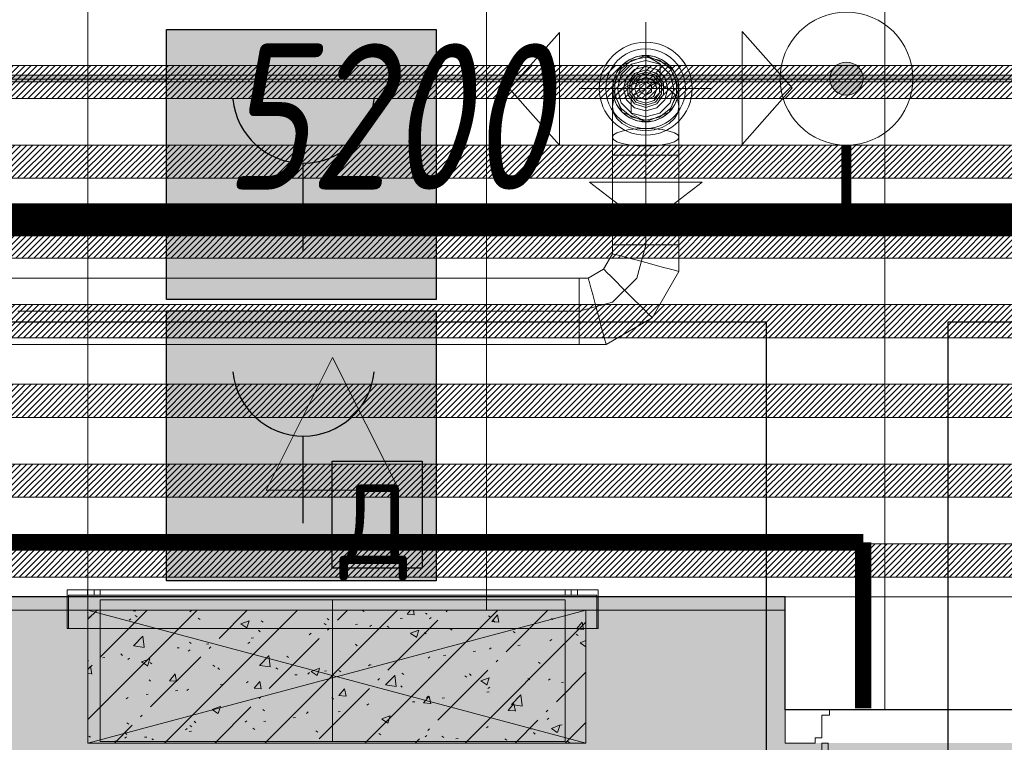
# Model space of a CAD drawing. Header units: millimetres. Extents: x -525784 to 178656, y -69521 to 385150.
# Tile 261 of 389: x -166506 to -165023, y 365645 to 366733. Entities that reach past the tile are written whole.
import ezdxf
from ezdxf import colors
from ezdxf.entities.mleader import LeaderData, LeaderLine
from ezdxf.math import Vec2, Vec3

# ---------------------------------------------------------------- set-up
doc = ezdxf.new("R2010")
doc.units = ezdxf.units.MM
for name, pattern in [('( Hidden )', [0.375, 0.25, -0.125]), ('-D1-02х01', [3, 2, -1]), ('DASHDOT', [25.4, 12.7, -6.35, 0, -6.35])]:
    doc.linetypes.add(name, pattern=pattern)
doc.layers.get('Defpoints').update_dxf_attribs({"color": 31})
for name, color, linetype, lineweight in [('_0', 7, 'Continuous', 13), ('A-DETL-GENF', 7, 'Continuous', 5), ('A-DOOR', 7, 'Continuous', 5), ('A-GLAZ', 7, 'Continuous', 5), ('A-WALL', 7, 'Continuous', 5), ('A-WALL-FNSH', 8, 'Continuous', 5), ('dim_light', 12, 'Continuous', 9), ('dim_razv', 93, 'DASHDOT', 9), ('I-WALL', 7, 'Continuous', 5), ('pot', 183, 'Continuous', 15), ('pot sh', 183, 'Continuous', 15)]:
    doc.layers.add(name, color=color, linetype=linetype, lineweight=lineweight)
doc.layers.add('PDF13_0', color=30, linetype='Continuous', true_color=0xff7f00)
doc.layers.add('PDF7_Geometry', color=7, linetype='Continuous', true_color=0xaaaaaa)
doc.layers.add('PDF13_ПС ручной', color=1, linetype='Continuous')
doc.layers.add('PDF_Text', color=7, linetype='Continuous')
doc.layers.add('pol', color=7, linetype='Continuous', lineweight=15, true_color=0x738991)
doc.layers.add('Сводный план', color=1, linetype='Continuous', lineweight=0, true_color=0xff0000)
doc.styles.add('fl_iso paper', font='isocpeur.ttf', dxfattribs={"width": 0.8, "oblique": 10})
doc.styles.add('In tre', font='isocpeur.ttf', dxfattribs={"width": 0.8, "oblique": 10})
doc.styles.add('PDF ISOCPEUR', font='isocpeur.ttf')
doc.dimstyles.new('In tre 1_75', dxfattribs={"dimtxt": 220, "dimasz": 120, "dimexe": 60, "dimexo": 10, "dimgap": 50, "dimtad": 1, "dimdec": 0, "dimrnd": 5, "dimzin": 0, "dimdsep": 46, "dimtxsty": 'fl_iso paper', "dimblk": 'ARCHTICK', "dimcen": 0, "dimdle": 60, "dimadec": 0, "dimazin": 0, "dimtfac": 1, "dimtdec": 0, "dimtofl": 0, "dimtmove": 1, "dimatfit": 1, "dimfxl": 1, "dimtfill": 1, "dimtolj": 1, "dimtzin": 0, "dimarcsym": 1})
pattern_1 = [(225, (-233499.5126, 347304.789), (4.49012806, -4.49012806), [])]
pattern_2 = [(45, (-192252.93, 346694.18), (-75.43415, 75.43415), [106.68, -17.78, 3.556, -17.78]), (45, (-192252.93, 346769.56), (-75.43415, 75.43415), []), (50, (-192252.93, 346694.18), (127.5292, -11.15758), [13.335, -146.685]), (355, (-192252.93, 346694.18), (-24.66966, 133.74), [10.668, -117.348]), (100.451, (-192242.31, 346693.25), (102.85973, 122.5818), [11.333, -124.663]), (46.184, (-192252.93, 346729.74), (189.75516, -29.4304), [20.002, -220.027]), (96.636, (-192237.12, 346727.29), (166.1822, 173.1996), [17, -186.995]), (351.184, (-192252.93, 346729.74), (166.1839, 173.1976), [16.002, -176.022]), (21, (-192235.15, 346720.85), (106.13027, -71.58603), [13.335, -146.685]), (326, (-192235.15, 346720.85), (43.2619, 128.93175), [10.668, -117.348]), (71.451, (-192226.31, 346714.88), (149.39198, 57.34505), [11.333, -124.663]), (37.5, (-192252.935, 346694.178), (2.16223, 59.18836), [3.353, -112.573, 3.353, -115.773, -117.792]), (37.5, (-192252.935, 346694.178), (2.16223, 59.18836), [-235.052, 3.353, -114.44]), (7.5, (-192252.935, 346694.18), (46.77386, 70.12615), [3.353, -64.567, 3.353, -109.906, -44.894]), (7.5, (-192252.935, 346694.18), (46.77386, 70.12615), [-181.178, 3.353, -41.542]), (327.5, (-192292.584, 346694.18), (94.91367, -4.01009), [3.353, -41.097, 3.353, -135.331, -184.023]), (327.5, (-192292.584, 346694.18), (94.91367, -4.01009), [-183.134, 3.353, -180.67]), (317.5, (-192310.36, 346694.18), (103.69057, 17.79882), [3.353, -54.432, 3.353, -88.748, -130.683]), (317.5, (-192310.36, 346694.18), (103.69057, 17.79882), [-149.885, 3.353, -127.33])]

# ---------------------------------------------------------------- blocks, each defined once
blk = doc.blocks.new('_ArchTick')
at = {"color": 0, "linetype": 'ByBlock', "lineweight": 9, "const_width": 0.15}
blk.add_lwpolyline([(-0.5, -0.5), (0.5, 0.5)], dxfattribs=at)
blk = doc.blocks.new('*D6237')
at = {"layer": 'Defpoints', "color": 0, "transparency": 16777216}
for p in [(-163352.9, 366427.3), (-168552.9, 366189.7), (-163352.9, 366189.7)]:
    blk.add_point(p, dxfattribs=at)
at = {"layer": 'dim_light', "color": 0, "lineweight": -2, "transparency": 16777216}
for p, q in [((-168552.9, 366199.7), (-168552.9, 366487.3)), ((-163352.9, 366199.7), (-163352.9, 366487.3)), ((-168612.9, 366427.3), (-163292.9, 366427.3))]:
    blk.add_line(p, q, dxfattribs=at)
at = {"layer": 'dim_light', "color": 0, "lineweight": -2, "transparency": 16777216, "xscale": 120, "yscale": 120, "zscale": 120, "rotation": 180}
blk.add_blockref('_ArchTick', (-168552.9, 366427.3), dxfattribs=at)
at = {"layer": 'dim_light', "color": 0, "lineweight": -2, "transparency": 16777216, "xscale": 120, "yscale": 120, "zscale": 120}
blk.add_blockref('_ArchTick', (-163352.9, 366427.3), dxfattribs=at)
at = {"layer": 'dim_light', "color": 0, "transparency": 16777216, "insert": (-165952.9, 366587.3), "char_height": 220, "attachment_point": 5, "style": 'fl_iso paper', "bg_fill": 3, "box_fill_scale": 1.1, "bg_fill_color": 256, "bg_fill_true_color": 13158600, "bg_fill_transparency": 0}
blk.add_mtext('\\A1;5200', dxfattribs=at)
blk = doc.blocks.new('*U12213')
at = {"layer": 'pol', "true_color": 0x007dfa, "transparency": 33554687}
h = blk.add_hatch(color=150, dxfattribs=at)
h.dxf.hatch_style = 1
h.paths.add_polyline_path([(22892.6, 0), (0, 0), (0, -10), (22892.6, -10)])
at = {"layer": 'pol', "color": 162, "true_color": 0x2c3cc9}
blk.add_lwpolyline([(22892.6, 0), (0, 0), (0, -10), (22892.6, -10)], close=True, dxfattribs=at)
blk = doc.blocks.new('ghftytytd')
at = {"layer": 'PDF7_Geometry', "color": 1, "lineweight": 18, "true_color": 0xff0000}
for points in [[(26740, 19784.9), (26740, 19984.9)], [(26740, 19935), (26727, 19933.3), (26715, 19928.3), (26704.6, 19920.3), (26696.7, 19910), (26691.7, 19897.9), (26690, 19885), (26691.7, 19897.9), (26696.7, 19910), (26704.6, 19920.3), (26715, 19928.3), (26727, 19933.3), (26740, 19935), (26752.9, 19933.3), (26765, 19928.3), (26775.3, 19920.3), (26783.3, 19910), (26788.2, 19897.9), (26790, 19885), (26788.2, 19897.9), (26783.3, 19910), (26775.3, 19920.3), (26765, 19928.3), (26752.9, 19933.3), (26740, 19935), (26761.6, 19922.5), (26761.6, 19897.5), (26740, 19885), (26718.3, 19872.5), (26718.3, 19847.5), (26740, 19835), (26740, 19784.9), (26727, 19784.9), (26715, 19784.9), (26704.6, 19784.9), (26696.7, 19784.9), (26691.7, 19784.9), (26690, 19784.9), (26691.7, 19784.9), (26696.7, 19784.9), (26704.6, 19784.9), (26715, 19784.9), (26727, 19784.9), (26740, 19784.9), (26740, 19650), (26752.9, 19650), (26765, 19650), (26775.3, 19650), (26783.3, 19650), (26788.2, 19650), (26790, 19650), (26788.2, 19650), (26783.3, 19650), (26775.3, 19650), (26765, 19650), (26752.9, 19650), (26740, 19650), (26752.9, 19650), (26765, 19650), (26775.3, 19650), (26783.3, 19650), (26788.2, 19650), (26790, 19650), (26790, 19609.8), (26749.8, 19540.1), (26680.2, 19500), (26640, 19500), (26640, 19501.7), (26640, 19506.7), (26640, 19514.6), (26640, 19525), (26640, 19537), (26640, 19550), (25794.3, 19550), (26640, 19550), (26640, 19537), (26640, 19525), (26640, 19514.6), (26640, 19506.7), (26640, 19501.7), (26640, 19500), (23042.8, 19500)], [(26690, 19885), (26691.7, 19872), (26696.7, 19860), (26704.6, 19849.6), (26715, 19841.7), (26727, 19836.7), (26740, 19835), (26727, 19836.7), (26715, 19841.7), (26704.6, 19849.6), (26696.7, 19860), (26691.7, 19872), (26690, 19885), (26690, 19858.2), (26690, 19811.8), (26690, 19784.9), (26690, 19650), (26691.7, 19650), (26696.7, 19650), (26704.6, 19650), (26715, 19650), (26727, 19650), (26740, 19650), (26727, 19650), (26715, 19650), (26704.6, 19650), (26696.7, 19650), (26691.7, 19650), (26690, 19650), (26690, 19636.6), (26676.6, 19613.4), (26653.4, 19599.9), (26640, 19599.9), (26640, 19598.3), (26640, 19593.3), (26640, 19585.3), (26640, 19575), (26640, 19562.9), (26640, 19550), (26640, 19562.9), (26640, 19575), (26640, 19585.3), (26640, 19593.3), (26640, 19598.3), (26640, 19599.9), (23042.8, 19599.9)], [(26640, 19885), (26840, 19885)], [(26740, 19835), (26752.9, 19836.7), (26765, 19841.7), (26775.3, 19849.6), (26783.3, 19860), (26788.2, 19872), (26790, 19885)], [(26790, 19885), (26788.2, 19872), (26783.3, 19860), (26775.3, 19849.6), (26765, 19841.7), (26752.9, 19836.7), (26740, 19835)], [(26740, 19835), (26740, 19871.6), (26740, 19885)], [(26790, 19858.2), (26790, 19885)], [(26790, 19811.8), (26790, 19858.2)], [(26790, 19784.9), (26790, 19811.8)], [(26740, 19784.9), (26752.9, 19784.9), (26765, 19784.9), (26775.3, 19784.9), (26783.3, 19784.9), (26788.2, 19784.9), (26790, 19784.9)], [(26726.6, 19599.9), (26740, 19650)], [(26690, 19563.4), (26726.6, 19599.9)], [(26640, 19550), (26690, 19563.4)], [(26640, 19550), (26640, 19537), (26640, 19525), (26640, 19514.6), (26640, 19506.7), (26640, 19501.7), (26640, 19500)], [(26640, 19500), (26640, 19501.7), (26640, 19506.7), (26640, 19514.6), (26640, 19525), (26640, 19537), (26640, 19550)]]:
    blk.add_lwpolyline(points, dxfattribs=at)
for points in [[(26610.1, 19969.4), (26534.9, 19884.6), (26610.1, 19799.7)], [(26885.4, 19970.8), (26960.6, 19886), (26885.4, 19801.1)], [(26690, 19885), (26704.6, 19849.6), (26740, 19835), (26775.3, 19849.6), (26790, 19885), (26775.3, 19920.3), (26740, 19935), (26704.6, 19920.3)], [(26740, 19932.4), (26719.3, 19927.8), (26702.8, 19914.6), (26693.7, 19895.5), (26693.7, 19874.4), (26702.8, 19855.3), (26719.3, 19842.2), (26740, 19837.5), (26760.6, 19842.2), (26777.1, 19855.3), (26786.3, 19874.4), (26786.3, 19895.5), (26777.1, 19914.6), (26760.6, 19927.8)], [(26740, 19842.5), (26718.7, 19848.2), (26703.2, 19863.7), (26697.5, 19885), (26703.2, 19906.2), (26718.7, 19921.8), (26740, 19927.5), (26761.2, 19921.8), (26776.8, 19906.2), (26782.5, 19885), (26776.8, 19863.7), (26761.2, 19848.2)], [(26740, 19918.3), (26723.3, 19913.8), (26711.1, 19901.6), (26706.6, 19885), (26711.1, 19868.3), (26723.3, 19856.1), (26740, 19851.6), (26756.6, 19856.1), (26768.8, 19868.3), (26773.3, 19885), (26768.8, 19901.6), (26756.6, 19913.8)], [(26740, 19856.6), (26723.3, 19862), (26713, 19876.2), (26713, 19893.7), (26723.3, 19907.9), (26740, 19913.3), (26756.6, 19907.9), (26766.9, 19893.7), (26766.9, 19876.2), (26756.6, 19862)], [(26740, 19910), (26725.3, 19905.2), (26716.2, 19892.7), (26716.2, 19877.2), (26725.3, 19864.7), (26740, 19860), (26754.7, 19864.7), (26763.7, 19877.2), (26763.7, 19892.7), (26754.7, 19905.2)], [(26740, 19907), (26727, 19902.7), (26719, 19891.8), (26719, 19878.2), (26727, 19867.1), (26740, 19862.9), (26752.9, 19867.1), (26760.9, 19878.2), (26760.9, 19891.8), (26752.9, 19902.7)], [(26740, 19868), (26728, 19872.9), (26723, 19885), (26728, 19897), (26740, 19902), (26752, 19897), (26757, 19885), (26752, 19872.9)], [(26740, 19901.6), (26728.2, 19896.7), (26723.3, 19885), (26728.2, 19873.2), (26740, 19868.3), (26751.8, 19873.2), (26756.6, 19885), (26751.8, 19896.7)], [(26690, 19858.2), (26691.7, 19848.7), (26696.7, 19839.9), (26704.6, 19832.3), (26715, 19826.5), (26727, 19822.8), (26740, 19821.6), (26752.9, 19822.8), (26765, 19826.5), (26775.3, 19832.3), (26783.3, 19839.9), (26788.2, 19848.7), (26790, 19858.2), (26788.2, 19867.6), (26783.3, 19876.5), (26775.3, 19884), (26765, 19889.9), (26752.9, 19893.5), (26740, 19894.8), (26727, 19893.5), (26715, 19889.9), (26704.6, 19884), (26696.7, 19876.5), (26691.7, 19867.6)], [(26740, 19894.9), (26731.3, 19890), (26731.3, 19880), (26740, 19874.9), (26748.6, 19880), (26748.6, 19890)], [(26690, 19811.8), (26691.7, 19808.3), (26696.7, 19805.1), (26704.6, 19802.3), (26715, 19800.2), (26727, 19798.8), (26740, 19798.4), (26752.9, 19798.8), (26765, 19800.2), (26775.3, 19802.3), (26783.3, 19805.1), (26788.2, 19808.3), (26790, 19811.8), (26788.2, 19815.2), (26783.3, 19818.5), (26775.3, 19821.2), (26765, 19823.4), (26752.9, 19824.7), (26740, 19825.2), (26727, 19824.7), (26715, 19823.4), (26704.6, 19821.2), (26696.7, 19818.5), (26691.7, 19815.2)], [(26740, 19784.9), (26727, 19784.9), (26715, 19784.9), (26704.6, 19784.9), (26696.7, 19784.9), (26691.7, 19784.9), (26690, 19784.9), (26691.7, 19784.9), (26696.7, 19784.9), (26704.6, 19784.9), (26715, 19784.9), (26727, 19784.9)], [(26740, 19784.9), (26752.9, 19784.9), (26765, 19784.9), (26775.3, 19784.9), (26783.3, 19784.9), (26788.2, 19784.9), (26790, 19784.9), (26788.2, 19784.9), (26783.3, 19784.9), (26775.3, 19784.9), (26765, 19784.9), (26752.9, 19784.9)], [(26740, 19784.9), (26752.9, 19784.9), (26765, 19784.9), (26775.3, 19784.9), (26783.3, 19784.9), (26788.2, 19784.9), (26790, 19784.9), (26790, 19650), (26788.2, 19650), (26783.3, 19650), (26775.3, 19650), (26765, 19650), (26752.9, 19650), (26740, 19650)], [(26655.1, 19744.3), (26740, 19679.2), (26824.8, 19744.3)], [(26740, 19650), (26727, 19650), (26715, 19650), (26704.6, 19650), (26696.7, 19650), (26691.7, 19650), (26690, 19650), (26691.7, 19650), (26696.7, 19650), (26704.6, 19650), (26715, 19650), (26727, 19650)], [(26740, 19623.2), (26727, 19626.7), (26715, 19629.9), (26704.6, 19632.6), (26696.7, 19634.8), (26691.7, 19636.1), (26690, 19636.6), (26691.7, 19636.1), (26696.7, 19634.8), (26704.6, 19632.6), (26715, 19629.9), (26727, 19626.7)], [(26740, 19623.2), (26752.9, 19619.7), (26765, 19616.5), (26775.3, 19613.7), (26783.3, 19611.6), (26788.2, 19610.2), (26790, 19609.8), (26788.2, 19610.2), (26783.3, 19611.6), (26775.3, 19613.7), (26765, 19616.5), (26752.9, 19619.7)], [(26713.2, 19576.8), (26703.7, 19586.2), (26694.9, 19595), (26687.3, 19602.6), (26681.5, 19608.4), (26677.8, 19612.1), (26676.6, 19613.4), (26677.8, 19612.1), (26681.5, 19608.4), (26687.3, 19602.6), (26694.9, 19595), (26703.7, 19586.2)], [(26640, 19550), (26640, 19562.9), (26640, 19575), (26640, 19585.3), (26640, 19593.3), (26640, 19598.3), (26640, 19599.9), (26640, 19598.3), (26640, 19593.3), (26640, 19585.3), (26640, 19575), (26640, 19562.9)], [(26666.7, 19550), (26663.3, 19562.9), (26660.1, 19575), (26657.3, 19585.3), (26655.2, 19593.3), (26653.8, 19598.3), (26653.4, 19599.9), (26653.8, 19598.3), (26655.2, 19593.3), (26657.3, 19585.3), (26660.1, 19575), (26663.3, 19562.9)], [(26713.2, 19576.8), (26722.6, 19567.3), (26731.5, 19558.5), (26739.1, 19550.9), (26744.9, 19545.1), (26748.5, 19541.4), (26749.8, 19540.1), (26748.5, 19541.4), (26744.9, 19545.1), (26739.1, 19550.9), (26731.5, 19558.5), (26722.6, 19567.3)], [(26666.7, 19550), (26670.2, 19537), (26673.5, 19525), (26676.2, 19514.6), (26678.4, 19506.7), (26679.7, 19501.7), (26680.2, 19500), (26679.7, 19501.7), (26678.4, 19506.7), (26676.2, 19514.6), (26673.5, 19525), (26670.2, 19537)]]:
    blk.add_lwpolyline(points, close=True, dxfattribs=at)
for points in [[(26670, 19885, 0.999748), (26810, 19885, 0.999748)], [(26680, 19885, 1.000294), (26800, 19885, 1.000294)]]:
    blk.add_lwpolyline(points, format="xyb", close=True, dxfattribs=at)
at = {"layer": 'PDF7_Geometry', "color": 3, "lineweight": 18, "true_color": 0x00ff00}
for points in [[(26168.5, 19280.5), (26268.5, 19480.5), (26368.5, 19280.5)], [(26368.5, 19280.5), (26168.5, 19280.5), (26268.5, 19480.5)], [(25868.5, 19130.5), (26668.5, 19130.5), (26668.5, 19072.5), (26668.5, 19130.5), (25868.5, 19130.5), (25868.5, 19072.5)], [(25909.5, 19130.5), (25909.4, 19130.5), (25908.9, 19130.5), (25908.1, 19130.5), (25907, 19130.5), (25905.8, 19130.5), (25904.5, 19130.5), (25903.2, 19130.5), (25902, 19130.5), (25901, 19130.5), (25900.2, 19130.5), (25899.7, 19130.5), (25899.5, 19130.5), (25899.7, 19130.5), (25900.2, 19130.5), (25901, 19130.5), (25902, 19130.5), (25903.2, 19130.5), (25904.5, 19130.5), (25905.8, 19130.5), (25907, 19130.5), (25908.1, 19130.5), (25908.9, 19130.5), (25909.4, 19130.5)], [(25899.5, 19122.5), (25899.5, 19130.5)], [(25909.5, 19130.5), (25909.5, 19122.5)], [(26618.5, 19130.5), (25918.5, 19130.5)], [(26618.5, 19122.5), (26618.5, 19130.5), (26618.5, 19122.5), (25918.5, 19122.5), (25918.5, 19130.5), (25918.5, 19122.5)], [(26637.5, 19130.5), (26637.4, 19130.5), (26636.9, 19130.5), (26636.1, 19130.5), (26635, 19130.5), (26633.8, 19130.5), (26632.5, 19130.5), (26631.2, 19130.5), (26630, 19130.5), (26629, 19130.5), (26628.2, 19130.5), (26627.7, 19130.5), (26627.5, 19130.5), (26627.7, 19130.5), (26628.2, 19130.5), (26629, 19130.5), (26630, 19130.5), (26631.2, 19130.5), (26632.5, 19130.5), (26633.8, 19130.5), (26635, 19130.5), (26636.1, 19130.5), (26636.9, 19130.5), (26637.4, 19130.5)], [(26627.5, 19122.5), (26627.5, 19130.5)], [(26637.5, 19130.5), (26637.5, 19122.5)], [(26666.5, 19072.5), (26666.5, 19122.5), (26666.5, 19072.5), (25870.5, 19072.5), (25870.5, 19122.5), (25870.5, 19072.5)], [(26666.5, 19122.5), (25870.5, 19122.5)], [(25899.5, 19122.5), (25899.7, 19122.5), (25900.2, 19122.5), (25901, 19122.5), (25902, 19122.5), (25903.2, 19122.5), (25904.5, 19122.5), (25905.8, 19122.5), (25907, 19122.5), (25908.1, 19122.5), (25908.9, 19122.5), (25909.4, 19122.5), (25909.5, 19122.5), (25909.4, 19122.5), (25908.9, 19122.5), (25908.1, 19122.5), (25907, 19122.5), (25905.8, 19122.5), (25904.5, 19122.5), (25903.2, 19122.5), (25902, 19122.5), (25901, 19122.5), (25900.2, 19122.5), (25899.7, 19122.5)], [(25918.5, 19115.5), (26618.5, 19115.5)], [(25918.5, 18902.5), (25918.5, 19115.5)], [(26618.5, 18902.5), (26618.5, 19115.5)], [(26627.5, 19122.5), (26627.7, 19122.5), (26628.2, 19122.5), (26629, 19122.5), (26630, 19122.5), (26631.2, 19122.5), (26632.5, 19122.5), (26633.8, 19122.5), (26635, 19122.5), (26636.1, 19122.5), (26636.9, 19122.5), (26637.4, 19122.5), (26637.5, 19122.5), (26637.4, 19122.5), (26636.9, 19122.5), (26636.1, 19122.5), (26635, 19122.5), (26633.8, 19122.5), (26632.5, 19122.5), (26631.2, 19122.5), (26630, 19122.5), (26629, 19122.5), (26628.2, 19122.5), (26627.7, 19122.5)], [(26668.5, 19072.5), (25868.5, 19072.5)], [(25918.5, 18902.5), (26618.5, 18902.5)]]:
    blk.add_lwpolyline(points, close=True, dxfattribs=at)
for points in [[(25909.5, 19130.5), (25909.4, 19130.5), (25908.9, 19130.5), (25908.1, 19130.5), (25907, 19130.5), (25905.8, 19130.5), (25904.5, 19130.5), (25903.2, 19130.5), (25902, 19130.5), (25901, 19130.5), (25900.2, 19130.5), (25899.7, 19130.5), (25899.5, 19130.5)], [(25899.5, 19130.5), (25899.7, 19130.5), (25900.2, 19130.5), (25901, 19130.5), (25902, 19130.5), (25903.2, 19130.5), (25904.5, 19130.5), (25905.8, 19130.5), (25907, 19130.5), (25908.1, 19130.5), (25908.9, 19130.5), (25909.4, 19130.5), (25909.5, 19130.5)], [(26637.5, 19130.5), (26637.4, 19130.5), (26636.9, 19130.5), (26636.1, 19130.5), (26635, 19130.5), (26633.8, 19130.5), (26632.5, 19130.5), (26631.2, 19130.5), (26630, 19130.5), (26629, 19130.5), (26628.2, 19130.5), (26627.7, 19130.5), (26627.5, 19130.5)], [(26627.5, 19130.5), (26627.7, 19130.5), (26628.2, 19130.5), (26629, 19130.5), (26630, 19130.5), (26631.2, 19130.5), (26632.5, 19130.5), (26633.8, 19130.5), (26635, 19130.5), (26636.1, 19130.5), (26636.9, 19130.5), (26637.4, 19130.5), (26637.5, 19130.5)], [(25909.5, 19122.5), (25909.4, 19122.5), (25908.9, 19122.5), (25908.1, 19122.5), (25907, 19122.5), (25905.8, 19122.5), (25904.5, 19122.5), (25903.2, 19122.5), (25902, 19122.5), (25901, 19122.5), (25900.2, 19122.5), (25899.7, 19122.5), (25899.5, 19122.5)], [(25899.5, 19122.5), (25899.7, 19122.5), (25900.2, 19122.5), (25901, 19122.5), (25902, 19122.5), (25903.2, 19122.5), (25904.5, 19122.5), (25905.8, 19122.5), (25907, 19122.5), (25908.1, 19122.5), (25908.9, 19122.5), (25909.4, 19122.5), (25909.5, 19122.5)], [(26268.5, 18902.5), (26268.5, 19115.5)], [(26627.5, 19122.5), (26627.7, 19122.5), (26628.2, 19122.5), (26629, 19122.5), (26630, 19122.5), (26631.2, 19122.5), (26632.5, 19122.5), (26633.8, 19122.5), (26635, 19122.5), (26636.1, 19122.5), (26636.9, 19122.5), (26637.4, 19122.5), (26637.5, 19122.5)], [(26637.5, 19122.5), (26637.4, 19122.5), (26636.9, 19122.5), (26636.1, 19122.5), (26635, 19122.5), (26633.8, 19122.5), (26632.5, 19122.5), (26631.2, 19122.5), (26630, 19122.5), (26629, 19122.5), (26628.2, 19122.5), (26627.7, 19122.5), (26627.5, 19122.5)]]:
    blk.add_lwpolyline(points, dxfattribs=at)
at = {"layer": 'PDF7_Geometry', "color": 1, "lineweight": 18, "true_color": 0xff0000}
for centre, radius, start, end in [((26740, 19884.9), 70, 0.0144, 179.9856), ((26740, 19885), 60, 359.9832, 180.0168), ((26740, 19884.9), 50, 0.0202, 179.9798), ((26740, 19884.9), 50, 0.0202, 179.9798), ((26740, 19884.9), 50, 0.0202, 179.9798), ((26740, 19884.9), 50, 0.0202, 179.9798), ((26740, 19885), 70, 180.0144, 359.9856), ((26740, 19884.9), 60, 179.9832, 0.0168), ((26740, 19885), 50, 180.0202, 359.9798), ((26740, 19885), 50, 180.0202, 359.9798), ((26740, 19885), 50, 180.0202, 359.9798), ((26740, 19885), 50, 180.0202, 359.9798)]:
    blk.add_arc(centre, radius, start, end, dxfattribs=at)
blk = doc.blocks.new('kggfdrrrv44')
at = {"layer": 'PDF13_0', "lineweight": 25}
blk.add_lwpolyline([(29955.2, 19533.6), (27195, 19533.6), (27195, 15774.4), (26922, 15774.4), (26428.8, 15774.4), (26428.8, 15964.9), (26922, 15964.9), (26922, 19533.6), (20796.3, 19533.6), (20796.3, 19171.7), (20434.4, 19171.7), (20434.4, 19533.6), (19418.4, 19533.6), (19418.4, 9301.6), (26930.5, 9301.6), (26930.5, 11009.8), (27131.5, 11009.8), (27131.5, 9301.6), (30393.3, 9301.6)], dxfattribs=at)
at = {"layer": 'PDF13_ПС ручной', "lineweight": 30}
blk.add_lwpolyline([(26424.6, 19973.9), (26424.6, 19770.7), (26424.6, 19567.5), (26221.4, 19567.5), (26018.2, 19567.5), (26018.2, 19770.7), (26018.2, 19973.9), (26221.4, 19973.9)], close=True, dxfattribs=at)
blk.add_lwpolyline([(26223.5, 19772.8), (26223.5, 19641.6)], dxfattribs=at)
blk.add_arc((26224.5, 19879.7), 106.9, 185.5706, 354.4294, dxfattribs=at)
at = {"layer": 'PDF13_ПС ручной', "color": 7, "true_color": 0xffffff, "transparency": 33554559}
for points in [[(26424.6, 19973.9), (26018.2, 19973.9), (26424.6, 19770.7)], [(26018.2, 19973.9), (26424.6, 19770.7), (26018.2, 19770.7)], [(26424.6, 19770.7), (26018.2, 19770.7), (26424.6, 19567.5)], [(26018.2, 19770.7), (26424.6, 19567.5), (26018.2, 19567.5)], [(26424.6, 19550.6), (26018.2, 19550.6), (26424.6, 19144.2)], [(26018.2, 19550.6), (26424.6, 19144.2), (26018.2, 19144.2)]]:
    blk.add_solid(points, dxfattribs=at)
at = {"layer": 'PDF_Text', "color": 6, "lineweight": 30}
for points in [[(26424.6, 19144.2), (26018.2, 19144.2), (26018.2, 19550.6), (26424.6, 19550.6)], [(26267.9, 19324.1), (26403.4, 19324.1), (26403.4, 19163.2), (26267.9, 19163.2)]]:
    blk.add_lwpolyline(points, close=True, dxfattribs=at)
blk.add_lwpolyline([(26223.5, 19362.2), (26223.5, 19230.9)], dxfattribs=at)
blk.add_arc((26224.5, 19469.1), 106.9, 185.5706, 354.4294, dxfattribs=at)
at = {"layer": 'PDF_Text', "color": 6, "insert": (26278.5, 19144.8), "char_height": 120, "attachment_point": 7, "style": 'PDF ISOCPEUR'}
blk.add_mtext('Д', dxfattribs=at)
blk = doc.blocks.new('ghfrrdx644')
at = {"layer": 'Сводный план', "lineweight": 13, "true_color": 0x00c200}
h = blk.add_hatch(color=92, dxfattribs=at)
h.dxf.hatch_style = 1
edge = h.paths.add_edge_path()
edge.add_arc((28468.4, 17945.6), 25, 0, 360)
at = {"layer": 'Сводный план', "color": 96, "true_color": 0x008000}
for points, const_width in [([(32475.1, 20256.3), (31175.2, 20267.1), (31175.5, 17733.2), (8606.3, 17733.2), (8605.2, 17960.8)], 50), ([(28468.4, 17845.6), (28468.4, 17733.2)], 15)]:
    blk.add_lwpolyline(points, dxfattribs=dict(at, const_width=const_width))
at = {"layer": 'Сводный план', "color": 92, "lineweight": 13, "true_color": 0x00c200}
for radius in [100, 25]:
    blk.add_circle((28468.4, 17945.6), radius, dxfattribs=at)
blk = doc.blocks.new('A_DOR_Door - INT_1_Double_50_1450Wx2200_ЛК-7188163-50_AS_M_L24')
at = {"layer": 'A-DOOR'}
for p, q in [((-670, 100), (-670, 1140)), ((-670, 1140), (-660, 1140)), ((-670, 1050), (-670, 1140)), ((-660, 1140), (-660, 1125)), ((-660, 1125), (-620, 1125)), ((-620, 1125), (-620, 1050)), ((-670, 190), (-670, 1050)), ((-620, 1050), (-620, 190)), ((670, 400), (660, 400)), ((660, 400), (660, 385)), ((670, 100), (670, 400)), ((670, 310), (670, 400)), ((660, 385), (620, 385)), ((620, 385), (620, 310)), ((620, 310), (620, 190)), ((670, 190), (670, 310)), ((-670, 100), (-670, 190)), ((-620, 190), (-620, 115)), ((620, 190), (620, 115)), ((670, 100), (670, 190)), ((-660, 115), (-660, 100)), ((-620, 115), (-660, 115)), ((620, 115), (660, 115)), ((660, 115), (660, 100)), ((-680, 100), (-725, 100)), ((-725, 100), (-725, 50)), ((-680, 92), (-680, 100)), ((-670, 92), (-680, 92)), ((-660, 100), (-670, 100)), ((-670, 58), (-670, 92)), ((660, 100), (670, 100)), ((680, 92), (670, 92)), ((670, 92), (670, 58)), ((725, 100), (680, 100)), ((680, 100), (680, 92)), ((725, 50), (725, 100)), ((-725, 50), (-658, 50)), ((-658, 58), (-670, 58)), ((-658, 50), (-658, 58)), ((670, 58), (658, 58)), ((658, 58), (658, 50)), ((658, 50), (725, 50))]:
    blk.add_line(p, q, dxfattribs=at)
at = {"layer": 'A-DOOR', "linetype": '-D1-02х01'}
for centre, radius, start, end in [((-670, 100), 1040, 360, 90), ((670, 100), 300, 90, 180)]:
    blk.add_arc(centre, radius, start, end, dxfattribs=at)
blk = doc.blocks.new('A_MEQ_OpeningWall-Rectangular - ОВ-5337277-50_AS_M_L24')
at = {"layer": 'A-DETL-GENF', "true_color": 0x808080, "transparency": 33554534}
blk.add_hatch(color=8, dxfattribs=at).paths.add_polyline_path([(500, -100), (500, 100), (-250, 100), (-250, -100)])
at = {"layer": 'A-DETL-GENF'}
for p, q in [((500, 100), (-250, -100)), ((-250, 100), (500, -100)), ((500, 100), (-250, 100)), ((-250, 100), (-250, -100)), ((500, -100), (500, 100)), ((-250, -100), (500, -100))]:
    blk.add_line(p, q, dxfattribs=at)
at = {"layer": 'A-GLAZ'}
for p, q in [((-250, 100), (-250, -100)), ((500, 100), (500, -100))]:
    blk.add_line(p, q, dxfattribs=at)

msp = doc.modelspace()

# ---------------------------------------------------------------- hatches: boundary and pattern name
at = {"layer": '_0', "transparency": 33554534}
h = msp.add_hatch(color=252, dxfattribs=at)
h.dxf.hatch_style = 1
h.paths.add_polyline_path([(-154802.1, 346193.4), (-192753.7, 346193.4), (-192753.7, 376145), (-154802.1, 376145)])
h.paths.add_polyline_path([(-161802.9, 356694.2), (-161802.9, 356294.2), (-161302.9, 356294.2), (-161302.9, 353444.2), (-163402.9, 353444.2), (-163402.9, 354644.2), (-183902.9, 354644.2), (-183902.9, 353444.2), (-186502.9, 353444.2), (-186502.9, 355844.2), (-186002.9, 355844.2), (-186002.9, 356694.2), (-183902.9, 356694.2), (-183902.9, 360744.2), (-179002.9, 360744.2), (-179002.9, 359244.2), (-177402.9, 359244.2), (-177402.9, 365644.2), (-185752.9, 365644.2), (-185752.9, 367444.2), (-185753.5, 367444.2), (-185753.5, 367644.2), (-183902.9, 367644.2), (-183902.9, 367694.2), (-163952.9, 367694.2), (-163952.9, 369444.2), (-160672.9, 369444.2), (-160672.9, 367444.2), (-161752.9, 367444.2), (-161752.9, 365644.2), (-169802.9, 365644.2), (-169802.9, 356694.2)], flags=16)
at = {"layer": 'I-WALL', "true_color": 0xf5f3ef}
h = msp.add_hatch(color=7, dxfattribs=at)
h.paths.add_polyline_path([(-166502.9, 365844.2), (-166502.9, 365864.2), (-166602.9, 365864.2), (-166602.9, 365844.2)])
h.paths.add_polyline_path([(-167352.9, 365844.2), (-167302.9, 365844.2), (-167302.9, 365864.2), (-167352.9, 365864.2)])
msp.add_hatch(color=7, dxfattribs=at).paths.add_polyline_path([(-165552.9, 365844.2), (-165552.9, 365864.2), (-166502.9, 365864.2), (-166502.9, 365844.2), (-165652.9, 365844.2)])
h = msp.add_hatch(color=7, dxfattribs=at)
h.paths.add_polyline_path([(-163802.9, 365844.2), (-163802.9, 365864.2), (-163902.9, 365864.2), (-163902.9, 365844.2)])
h.paths.add_polyline_path([(-165552.9, 365844.2), (-165352.9, 365844.2), (-165352.9, 365864.2), (-165552.9, 365864.2)])
at = {"layer": 'I-WALL'}
h = msp.add_hatch(dxfattribs=at)
h.set_pattern_fill('FP_43', color=256, style=0, pattern_type=2)
h.set_pattern_definition(pattern_2)
h.paths.add_polyline_path([(-165452.9, 365644.2), (-165352.9, 365644.2), (-165352.9, 365844.2), (-165652.9, 365844.2), (-165652.9, 365644.2)])
h.paths.add_polyline_path([(-167302.9, 365644.2), (-167302.9, 365844.2), (-167402.9, 365844.2), (-167402.9, 365644.2)])
h.paths.add_polyline_path([(-166402.9, 365644.2), (-166402.9, 365844.2), (-166602.9, 365844.2), (-166602.9, 365644.2)])
h.paths.add_polyline_path([(-168402.9, 365644.2), (-168402.9, 365844.2), (-168602.9, 365844.2), (-168602.9, 365644.2), (-168579.8, 365644.2)])
h.paths.add_polyline_path([(-169852.9, 365644.2), (-169752.9, 365644.2), (-169752.9, 365844.2), (-169852.9, 365844.2)])
h = msp.add_hatch(dxfattribs=at)
h.set_pattern_fill('FP_43', color=256, style=0, pattern_type=2)
h.set_pattern_definition(pattern_2)
h.paths.add_polyline_path([(-165652.9, 365644.2), (-165652.9, 365844.2), (-166402.9, 365844.2), (-166402.9, 365644.2), (-166264.9, 365644.2)])
at = {"layer": 'pot sh', "linetype": 'ByBlock', "lineweight": 0, "true_color": 0x91caaf}
h = msp.add_hatch(dxfattribs=at)
h.set_pattern_fill('ANSI31', color=253, scale=2, angle=180)
h.set_pattern_definition([(225, (-233499.5126, 347184.789), (4.49012806, -4.49012806), [])])
h.paths.add_polyline_path([(-185532.9, 366014.2), (-161972.9, 366014.2), (-161972.9, 366064.2), (-185532.9, 366064.2)])
h = msp.add_hatch(dxfattribs=at)
h.set_pattern_fill('ANSI31', color=253, scale=2, angle=180)
h.set_pattern_definition(pattern_1)
h.paths.add_polyline_path([(-185532.9, 365894.2), (-161972.9, 365894.2), (-161972.9, 365944.2), (-185532.9, 365944.2)])

# ---------------------------------------------------------------- linework, layer by layer
at = {"layer": 'A-WALL', "color": 250, "lineweight": 9, "true_color": 0x333333}
msp.add_line((-165352.9, 365844.2), (-166602.9, 365844.2), dxfattribs=at)
at = {"layer": 'A-WALL', "lineweight": 9}
msp.add_line((-165352.9, 365644.2), (-165352.9, 365844.2), dxfattribs=at)
at = {"layer": 'A-WALL-FNSH'}
for p, q in [((-165352.9, 365864.2), (-166602.9, 365864.2)), ((-165352.9, 365844.2), (-165352.9, 365864.2))]:
    msp.add_line(p, q, dxfattribs=at)
at = {"layer": 'Defpoints'}
msp.add_lwpolyline([(-163902.9, 365694.2), (-165352.9, 365694.2), (-165352.9, 365864.2), (-172622.9, 365864.2), (-172622.9, 365694.1), (-174582.9, 365694.1), (-174582.9, 365864.2), (-177353.7, 365864.2), (-177352.1, 365694.2), (-178802.9, 365694.2), (-178802.9, 365864.2), (-184402.9, 365864.2)], dxfattribs=at)
at = {"layer": 'dim_razv', "color": 1, "linetype": '( Hidden )', "ltscale": 10, "true_color": 0xff0a0a, "const_width": 25}
for points in [[(-165235.4, 365946.4), (-170342.1, 365946.4)], [(-165235.4, 365946.4), (-165235.4, 365696.4)]]:
    msp.add_lwpolyline(points, dxfattribs=at)
at = {"layer": 'pot sh'}
for points in [[(-185532.9, 366014.2), (-161972.9, 366014.2), (-161972.9, 366064.2), (-185532.9, 366064.2)], [(-185532.9, 365894.2), (-161972.9, 365894.2), (-161972.9, 365944.2), (-185532.9, 365944.2)]]:
    msp.add_lwpolyline(points, close=True, dxfattribs=at)

# ---------------------------------------------------------------- block references
at = {"layer": 'A-DOOR', "color": 8, "true_color": 0x7f7f7f, "rotation": 180}
msp.add_blockref('A_DOR_Door - INT_1_Double_50_1450Wx2200_ЛК-7188163-50_AS_M_L24', (-164627.9, 365744.2), dxfattribs=at)
at = {"layer": 'A-GLAZ', "color": 8, "true_color": 0x7f7f7f, "rotation": 180}
msp.add_blockref('A_MEQ_OpeningWall-Rectangular - ОВ-5337277-50_AS_M_L24', (-165902.9, 365744.2), dxfattribs=at)

# ---------------------------------------------------------------- next in the draw order: dimensions: what is measured, and where the dimension line sits
at = {"layer": 'dim_light'}
dim = msp.add_linear_dim(base=(-163352.9, 366427.3), p1=(-168552.9, 366189.7), p2=(-163352.9, 366189.7), dimstyle='In tre 1_75', dxfattribs=at)
dim.commit()
dim.dimension.update_dxf_attribs({"geometry": '*D6237', "text_midpoint": (-165952.9, 366587.3)})

# ---------------------------------------------------------------- next in the draw order: hatches: boundary and pattern name
at = {"layer": 'pot sh', "linetype": 'ByBlock', "lineweight": 0, "true_color": 0x91caaf}
h = msp.add_hatch(dxfattribs=at)
h.set_pattern_fill('ANSI31', color=253, scale=2, angle=180)
h.set_pattern_definition([(225, (-233499.5126, 347544.789), (4.49012806, -4.49012806), [])])
h.paths.add_polyline_path([(-185532.9, 366614.2), (-161972.9, 366614.2), (-161972.9, 366664.2), (-185532.9, 366664.2)])
h = msp.add_hatch(dxfattribs=at)
h.set_pattern_fill('ANSI31', color=253, scale=2, angle=180)
h.set_pattern_definition([(225, (-233499.5126, 347664.789), (4.49012806, -4.49012806), [])])
h.paths.add_polyline_path([(-185532.9, 366494.2), (-161972.9, 366494.2), (-161972.9, 366544.2), (-185532.9, 366544.2)])
h = msp.add_hatch(dxfattribs=at)
h.set_pattern_fill('ANSI31', color=253, scale=2, angle=180)
h.set_pattern_definition(pattern_1)
h.paths.add_polyline_path([(-185532.9, 366374.2), (-161972.9, 366374.2), (-161972.9, 366424.2), (-185532.9, 366424.2)])
h = msp.add_hatch(dxfattribs=at)
h.set_pattern_fill('ANSI31', color=253, scale=2, angle=180)
h.set_pattern_definition([(225, (-233499.5126, 347424.789), (4.49012806, -4.49012806), [])])
h.paths.add_polyline_path([(-185532.9, 366254.2), (-161972.9, 366254.2), (-161972.9, 366304.2), (-185532.9, 366304.2)])
h = msp.add_hatch(dxfattribs=at)
h.set_pattern_fill('ANSI31', color=253, scale=2, angle=180)
h.set_pattern_definition([(225, (-233499.5126, 347064.789), (4.49012806, -4.49012806), [])])
h.paths.add_polyline_path([(-185532.9, 366134.2), (-161972.9, 366134.2), (-161972.9, 366184.2), (-185532.9, 366184.2)])

# ---------------------------------------------------------------- next in the draw order: linework, layer by layer
at = {"layer": 'pot'}
msp.add_lwpolyline([(-185532.9, 367424.2), (-163682.9, 367424.2), (-163682.9, 369224.2), (-160892.9, 369224), (-160892.9, 367664.1), (-161972.9, 367664.2), (-161972.9, 365864.2), (-185532.9, 365864.2)], close=True, dxfattribs=at)
at = {"layer": 'pot sh'}
for points in [[(-185532.9, 366614.2), (-161972.9, 366614.2), (-161972.9, 366664.2), (-185532.9, 366664.2)], [(-185532.9, 366494.2), (-161972.9, 366494.2), (-161972.9, 366544.2), (-185532.9, 366544.2)], [(-185532.9, 366374.2), (-161972.9, 366374.2), (-161972.9, 366424.2), (-185532.9, 366424.2)], [(-185532.9, 366254.2), (-161972.9, 366254.2), (-161972.9, 366304.2), (-185532.9, 366304.2)], [(-185532.9, 366134.2), (-161972.9, 366134.2), (-161972.9, 366184.2), (-185532.9, 366184.2)]]:
    msp.add_lwpolyline(points, close=True, dxfattribs=at)

# ---------------------------------------------------------------- next in the draw order: leaders
at = {"layer": 'dim_razv', "color": 0, "linetype": 'ByBlock'}
ml = msp.add_multileader_mtext('Standard', dxfattribs=at)
ml.set_content('Зеркало на стене, выполнить в один уровень с отделкой стен', style='In tre')
ml.set_leader_properties()
ml.build(insert=Vec2(0, 0))
ml.multileader.update_dxf_attribs({"text_left_attachment_type": 6, "text_right_attachment_type": 6, "dogleg_length": 1, "arrow_head_size": 0, "scale": 50})
ctx = ml.context
ctx.base_point, ctx.scale, ctx.char_height, ctx.arrow_head_size, ctx.landing_gap_size, ctx.plane_origin = Vec3(-175055.1, 368989.6), 50, 200, 0, 4.5, Vec3(-168243.2, 373829.6)
ctx.left_attachment, ctx.right_attachment = 6, 6
notes = []
notes.append((ctx, [(0, (1, 1, 0), (-172112.8, 368989.6), (-1, 0), 50, [(1, [(-170663.5, 365946.4)], 0, [])])]))
ctx.mtext.insert, ctx.mtext.width, ctx.mtext.defined_height, ctx.mtext.flow_direction = Vec3(-175050.6, 369229.6), 3092.716, 696.6, 5
ctx.mtext.has_bg_fill, ctx.mtext.bg_color, ctx.mtext.bg_scale_factor, ctx.mtext.bg_transparency, ctx.mtext.use_window_bg_color = 1, -1027028792, 1.5, 0, 1
for ctx, leaders in notes:
    for number, flags, end, landing, length, lines in leaders:
        leader = LeaderData()
        leader.index, (leader.has_last_leader_line, leader.has_dogleg_vector, leader.attachment_direction) = number, flags
        leader.last_leader_point, leader.dogleg_vector, leader.dogleg_length = Vec3(end), Vec3(landing), length
        for number, points, colour, breaks in lines:
            line = LeaderLine()
            line.index, line.vertices, line.color, line.breaks = number, Vec3.list(points), colors.encode_raw_color(colour), breaks
            leader.lines.append(line)
        ctx.leaders.append(leader)

# ---------------------------------------------------------------- next in the draw order: linework, layer by layer
at = {"layer": 'pol'}
for points in [[(-167002.9, 367444.2), (-167002.9, 366643.6), (-166402.9, 366643.6), (-166402.9, 367444.2)], [(-166402.9, 367444.2), (-166402.9, 366643.6), (-165802.9, 366643.6), (-165802.9, 367444.2)], [(-165802.9, 367444.2), (-165802.9, 366643.6), (-165202.9, 366643.6), (-165202.9, 367444.2)], [(-165202.9, 367444.2), (-165202.9, 366643.6), (-164602.9, 366643.6), (-164602.9, 367444.2)], [(-166402.9, 365844.2), (-166402.9, 366643.6), (-167002.9, 366643.6), (-167002.9, 365844.2)], [(-165802.9, 365844.2), (-165802.9, 366643.6), (-166402.9, 366643.6), (-166402.9, 365844.2)], [(-165202.9, 365694.2), (-165202.9, 366643.6), (-165802.9, 366643.6), (-165802.9, 365844.2)], [(-164602.9, 365694.2), (-164602.9, 366643.6), (-165202.9, 366643.6), (-165202.9, 365694.2)]]:
    msp.add_lwpolyline(points, dxfattribs=at)

# ---------------------------------------------------------------- next in the draw order: block references
at = {"layer": 'pol', "xscale": -1, "rotation": 180}
msp.add_blockref('*U12213', (-185690.5, 366639.2), dxfattribs=at)

# ---------------------------------------------------------------- next in the draw order: leaders
at = {"layer": 'pol', "color": 1, "linetype": 'ByBlock', "true_color": 0xff0000}
ml = msp.add_multileader_mtext('Standard', dxfattribs=at)
ml.set_content('Лоток щелевой\\Pводоотводный в полу, модульный. Лщ-2', color=(255, 0, 0), style='In tre')
ml.set_leader_properties()
ml.build(insert=Vec2(0, 0))
ml.multileader.update_dxf_attribs({"text_left_attachment_type": 6, "text_right_attachment_type": 6, "dogleg_length": 1, "arrow_head_size": 0, "scale": 50})
ctx = ml.context
ctx.base_point, ctx.scale, ctx.char_height, ctx.arrow_head_size, ctx.landing_gap_size, ctx.plane_origin = Vec3(-172818.7, 369129.4), 50, 200, 0, 4.5, Vec3(-163959.7, 374699.4)
ctx.left_attachment, ctx.right_attachment = 6, 6
notes = []
notes.append((ctx, [(1, (1, 1, 0), (-172868.7, 369129.4), (1, 0), 50, [(1, [(-173761.4, 365979.2)], 0, [])])]))
ctx.mtext.insert, ctx.mtext.width, ctx.mtext.defined_height, ctx.mtext.flow_direction = Vec3(-172814.2, 369389.4), 2329.345, 696.6, 5
ctx.mtext.has_bg_fill, ctx.mtext.bg_color, ctx.mtext.bg_scale_factor, ctx.mtext.bg_transparency, ctx.mtext.use_window_bg_color = 1, -1027028792, 1.5, 0, 1
for ctx, leaders in notes:
    for number, flags, end, landing, length, lines in leaders:
        leader = LeaderData()
        leader.index, (leader.has_last_leader_line, leader.has_dogleg_vector, leader.attachment_direction) = number, flags
        leader.last_leader_point, leader.dogleg_vector, leader.dogleg_length = Vec3(end), Vec3(landing), length
        for number, points, colour, breaks in lines:
            line = LeaderLine()
            line.index, line.vertices, line.color, line.breaks = number, Vec3.list(points), colors.encode_raw_color(colour), breaks
            leader.lines.append(line)
        ctx.leaders.append(leader)

# ---------------------------------------------------------------- next in the draw order: leaders
at = {"layer": 'pol', "color": 0, "linetype": 'ByBlock'}
ml = msp.add_multileader_mtext('Standard', dxfattribs=at)
ml.set_content('Металлический профиль', style='In tre')
ml.set_leader_properties()
ml.build(insert=Vec2(0, 0))
ml.multileader.update_dxf_attribs({"text_left_attachment_type": 6, "text_right_attachment_type": 6, "dogleg_length": 1, "arrow_head_size": 0, "scale": 50})
ctx = ml.context
ctx.base_point, ctx.scale, ctx.char_height, ctx.arrow_head_size, ctx.landing_gap_size, ctx.plane_origin = Vec3(-179004.6, 370131), 50, 200, 0, 4.5, Vec3(-172032.8, 368681.3)
ctx.left_attachment, ctx.right_attachment = 6, 6
notes = []
notes.append((ctx, [(1, (1, 1, 0), (-179054.6, 370131), (1, 0), 50, [(1, [(-180045.2, 366649.2)], 0, [])])]))
ctx.mtext.insert, ctx.mtext.width, ctx.mtext.defined_height, ctx.mtext.flow_direction = Vec3(-179000.1, 370391), 2495.091, 696.6, 5
ctx.mtext.has_bg_fill, ctx.mtext.bg_color, ctx.mtext.bg_scale_factor, ctx.mtext.bg_transparency, ctx.mtext.use_window_bg_color = 1, -1027028792, 1.5, 0, 1
for ctx, leaders in notes:
    for number, flags, end, landing, length, lines in leaders:
        leader = LeaderData()
        leader.index, (leader.has_last_leader_line, leader.has_dogleg_vector, leader.attachment_direction) = number, flags
        leader.last_leader_point, leader.dogleg_vector, leader.dogleg_length = Vec3(end), Vec3(landing), length
        for number, points, colour, breaks in lines:
            line = LeaderLine()
            line.index, line.vertices, line.color, line.breaks = number, Vec3.list(points), colors.encode_raw_color(colour), breaks
            leader.lines.append(line)
        ctx.leaders.append(leader)

# ---------------------------------------------------------------- next in the draw order: block references
at = {"layer": 'Сводный план'}
for name, p in [('kggfdrrrv44', (-192302.9, 346744.2)), ('ghfrrdx644', (-193729, 348698.6)), ('ghftytytd', (-192302.9, 346744.2))]:
    msp.add_blockref(name, p, dxfattribs=at)

doc.saveas('drawing.dxf')
